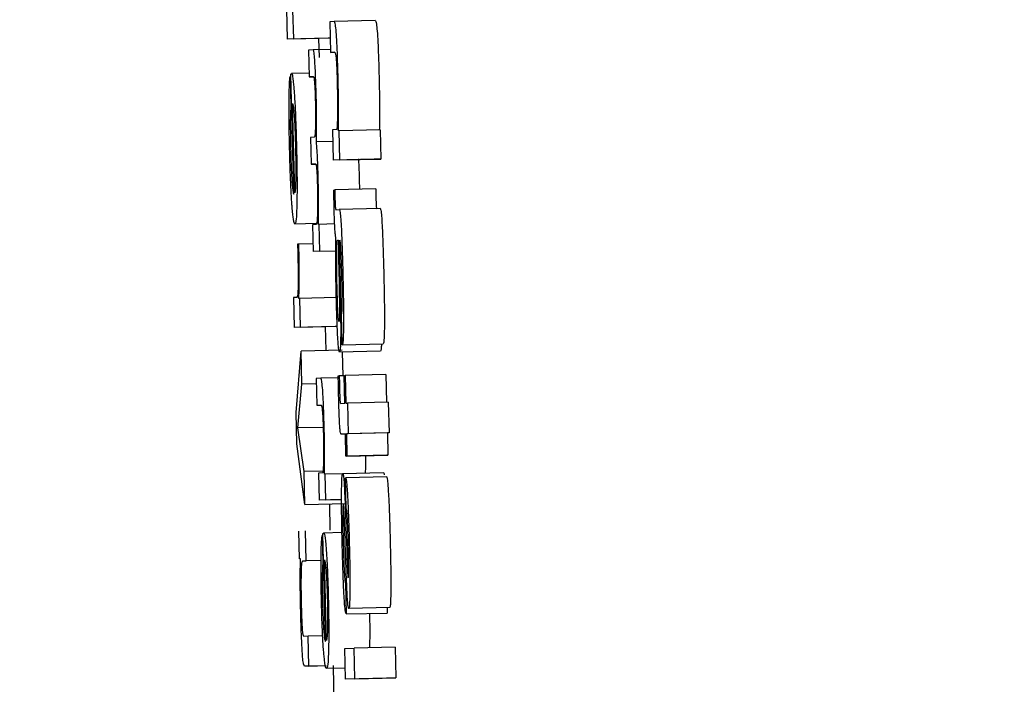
# Model space of a CAD drawing. Header units: inches. Extents: x 170 to 312, y 215 to 248.
# Tile 298 of 656: x 210.1558 to 210.1795, y 243.4941 to 243.5101. Entities that reach past the tile are written whole.
import ezdxf

# ---------------------------------------------------------------- set-up
doc = ezdxf.new("R2010")
doc.units = ezdxf.units.IN
doc.header["$LTSCALE"] = 0.25
doc.header["$MEASUREMENT"] = 0
doc.layers.add('ANNOTATIONS', color=1, linetype='Continuous')
doc.layers.add('MOTOR RH', color=7, linetype='Continuous')
doc.styles.add('ARIAL', font='arial.ttf', dxfattribs={"height": 0.09375})
doc.dimstyles.new('STANDARD$0', dxfattribs={"dimtxt": 0.09375, "dimasz": 0.09375, "dimexe": 0.03125, "dimexo": 0.046875, "dimgap": 0.09, "dimtad": 0, "dimtih": 1, "dimtoh": 1, "dimdec": 4, "dimzin": 0, "dimdsep": 46, "dimtxsty": 'ARIAL', "dimcen": 0.09, "dimadec": 0, "dimazin": 0, "dimtfac": 1, "dimtdec": 4, "dimtofl": 0, "dimtmove": 0, "dimatfit": 1, "dimfxl": 1, "dimtolj": 1, "dimtzin": 0, "dimarcsym": 0})

# ---------------------------------------------------------------- blocks, each defined once
blk = doc.blocks.new('*D26')
at = {"layer": 'ANNOTATIONS', "color": 0, "lineweight": -2, "transparency": 16777216}
for p, q in [((209.952995, 244.125047), (211.798957, 244.125047)), ((211.767707, 244.031297), (211.767707, 242.331666)), ((211.767707, 240.197174), (211.767707, 241.896805)), ((211.037182, 240.103424), (211.798957, 240.103424))]:
    blk.add_line(p, q, dxfattribs=at)
at = {"layer": 'ANNOTATIONS', "color": 0, "transparency": 16777216}
for points in [[(211.752082, 244.031297), (211.783332, 244.031297), (211.767707, 244.125047)], [(211.752082, 240.197174), (211.783332, 240.197174), (211.767707, 240.103424)]]:
    blk.add_solid(points, dxfattribs=at)
at = {"layer": 'defpoints', "color": 0, "transparency": 16777216}
for p in [(209.90612, 244.125047), (210.990307, 240.103424), (211.767707, 240.103424)]:
    blk.add_point(p, dxfattribs=at)
at = {"layer": 'ANNOTATIONS', "color": 0, "transparency": 16777216, "insert": (211.767707, 242.114236), "char_height": 0.09375, "attachment_point": 5, "style": 'ARIAL'}
blk.add_mtext('\\A1;OPENING\\PHEIGHT', dxfattribs=at)
blk = doc.blocks.new('*D27')
at = {"layer": 'ANNOTATIONS', "color": 0, "lineweight": -2, "transparency": 16777216}
for p, q in [((209.952995, 244.96103), (212.453946, 244.96103)), ((212.422696, 244.86728), (212.422696, 242.749657)), ((212.422696, 240.197174), (212.422696, 242.314797)), ((211.957527, 240.103424), (212.453946, 240.103424))]:
    blk.add_line(p, q, dxfattribs=at)
at = {"layer": 'ANNOTATIONS', "color": 0, "transparency": 16777216}
for points in [[(212.407071, 244.86728), (212.438321, 244.86728), (212.422696, 244.96103)], [(212.407071, 240.197174), (212.438321, 240.197174), (212.422696, 240.103424)]]:
    blk.add_solid(points, dxfattribs=at)
at = {"layer": 'defpoints', "color": 0, "transparency": 16777216}
for p in [(209.90612, 244.96103), (211.910652, 240.103424), (212.422696, 240.103424)]:
    blk.add_point(p, dxfattribs=at)
at = {"layer": 'ANNOTATIONS', "color": 0, "transparency": 16777216, "insert": (212.422696, 242.532227), "char_height": 0.09375, "attachment_point": 5, "style": 'ARIAL'}
blk.add_mtext('\\A1;TOTAL\\PHEIGHT', dxfattribs=at)

msp = doc.modelspace()

# ---------------------------------------------------------------- linework, layer by layer
at = {"layer": 'MOTOR RH'}
for p, q in [((210.162229, 243.510311), (210.162246, 243.509592)), ((210.162403, 243.5096), (210.162386, 243.510288)), ((210.163379, 243.510015), (210.163272, 243.51001)), ((210.163272, 243.51001), (210.16329, 243.509274)), ((210.164362, 243.510039), (210.163379, 243.510015)), ((210.16323, 243.509616), (210.162246, 243.509592)), ((210.162403, 243.5096), (210.162246, 243.509592)), ((210.162403, 243.5096), (210.163281, 243.509621)), ((210.163002, 243.50961), (210.163012, 243.509149)), ((210.163281, 243.509618), (210.16323, 243.509616)), ((210.162872, 243.509337), (210.162757, 243.509331)), ((210.162757, 243.509331), (210.162772, 243.508685)), ((210.163288, 243.509347), (210.162872, 243.509337)), ((210.16329, 243.509274), (210.163393, 243.509279)), ((210.163394, 243.509277), (210.16329, 243.509274)), ((210.162404, 243.505869), (210.162335, 243.50875)), ((210.16277, 243.508776), (210.162352, 243.508766)), ((210.162318, 243.508697), (210.162335, 243.507978)), ((210.162336, 243.508697), (210.162318, 243.508697)), ((210.162772, 243.508685), (210.162876, 243.508689)), ((210.162876, 243.508687), (210.162772, 243.508685)), ((210.162428, 243.505901), (210.162376, 243.508048)), ((210.162353, 243.507979), (210.162335, 243.507978)), ((210.163435, 243.507423), (210.163334, 243.507418)), ((210.163334, 243.507418), (210.163352, 243.506682)), ((210.163496, 243.507388), (210.163476, 243.507387)), ((210.164479, 243.507411), (210.163496, 243.507388)), ((210.163512, 243.50669), (210.163496, 243.507388)), ((210.164479, 243.507411), (210.164496, 243.506713)), ((210.162895, 243.507238), (210.162807, 243.507234)), ((210.162807, 243.507234), (210.162823, 243.506587)), ((210.163341, 243.507138), (210.162948, 243.507129)), ((210.164335, 243.506706), (210.163352, 243.506682)), ((210.163512, 243.50669), (210.163352, 243.506682)), ((210.163512, 243.50669), (210.164496, 243.506713)), ((210.164496, 243.506713), (210.164335, 243.506706)), ((210.162823, 243.506587), (210.162932, 243.506593)), ((210.162933, 243.50659), (210.162823, 243.506587)), ((210.163977, 243.506221), (210.163981, 243.505984)), ((210.163367, 243.505969), (210.163392, 243.50597)), ((210.164375, 243.505994), (210.163392, 243.50597)), ((210.163417, 243.505495), (210.163498, 243.505499)), ((210.164482, 243.505522), (210.163498, 243.505499)), ((210.162946, 243.505164), (210.162431, 243.505152)), ((210.162946, 243.50514), (210.162857, 243.505136)), ((210.162857, 243.505136), (210.162873, 243.50449)), ((210.163014, 243.505144), (210.162995, 243.505143)), ((210.163387, 243.505153), (210.163014, 243.505144)), ((210.163029, 243.504497), (210.163014, 243.505144)), ((210.163456, 243.50476), (210.163478, 243.504761)), ((210.162525, 243.504665), (210.162496, 243.504664)), ((210.162868, 243.504674), (210.162525, 243.504665)), ((210.163415, 243.504503), (210.162873, 243.50449)), ((210.163029, 243.504497), (210.162873, 243.50449)), ((210.163029, 243.504497), (210.163415, 243.504506)), ((210.163483, 243.50432), (210.163494, 243.50374)), ((210.163505, 243.504363), (210.163517, 243.503757)), ((210.162478, 243.50339), (210.162395, 243.503386)), ((210.162395, 243.503386), (210.162412, 243.502668)), ((210.162553, 243.503364), (210.162527, 243.503362)), ((210.163426, 243.503385), (210.162553, 243.503364)), ((210.162569, 243.502675), (210.162553, 243.503364)), ((210.163569, 243.502251), (210.163551, 243.502987)), ((210.163396, 243.502691), (210.162412, 243.502668)), ((210.162569, 243.502675), (210.162412, 243.502668)), ((210.162569, 243.502675), (210.163449, 243.502696)), ((210.163161, 243.502686), (210.163174, 243.50211)), ((210.163449, 243.502694), (210.163396, 243.502691)), ((210.163569, 243.502251), (210.164552, 243.502274)), ((210.162462, 243.500622), (210.162583, 243.502095)), ((210.163566, 243.502119), (210.162583, 243.502095)), ((210.162602, 243.501306), (210.162583, 243.502095)), ((210.164489, 243.502099), (210.163505, 243.502075)), ((210.163567, 243.502077), (210.163581, 243.501505)), ((210.163051, 243.501448), (210.162946, 243.501443)), ((210.162946, 243.501443), (210.162961, 243.500796)), ((210.163474, 243.501458), (210.163051, 243.501448)), ((210.163473, 243.501502), (210.163498, 243.501503)), ((210.163612, 243.501505), (210.163498, 243.501503)), ((210.163612, 243.501508), (210.163637, 243.501509)), ((210.163628, 243.500845), (210.163612, 243.501508)), ((210.16462, 243.501533), (210.163637, 243.501509)), ((210.163637, 243.501509), (210.163653, 243.500846)), ((210.16462, 243.501533), (210.164636, 243.50087)), ((210.162503, 243.500253), (210.162602, 243.501306)), ((210.162949, 243.501314), (210.162602, 243.501306)), ((210.162961, 243.500796), (210.163063, 243.500801)), ((210.16353, 243.50084), (210.163628, 243.500845)), ((210.163653, 243.500846), (210.163693, 243.500848)), ((210.164676, 243.500871), (210.163693, 243.500848)), ((210.163693, 243.500848), (210.163711, 243.500112)), ((210.164676, 243.500871), (210.164694, 243.500135)), ((210.16248, 243.499874), (210.162462, 243.500622)), ((210.163111, 243.500267), (210.162503, 243.500253)), ((210.162652, 243.499208), (210.162503, 243.500253)), ((210.163646, 243.500109), (210.163551, 243.500104)), ((210.163646, 243.500106), (210.163551, 243.500104)), ((210.163658, 243.499572), (210.163646, 243.500109)), ((210.164654, 243.500133), (210.16367, 243.50011)), ((210.163711, 243.500112), (210.16367, 243.50011)), ((210.16367, 243.50011), (210.163683, 243.499573)), ((210.164694, 243.500135), (210.163711, 243.500112)), ((210.164694, 243.500135), (210.164654, 243.500133)), ((210.164654, 243.500133), (210.164666, 243.499597)), ((210.162671, 243.498414), (210.16248, 243.499874)), ((210.164642, 243.499595), (210.163658, 243.499572)), ((210.163683, 243.499573), (210.163658, 243.499572)), ((210.163683, 243.499573), (210.164666, 243.499597)), ((210.164666, 243.499597), (210.164642, 243.499595)), ((210.163106, 243.499218), (210.162652, 243.499208)), ((210.162671, 243.498414), (210.162652, 243.499208)), ((210.163099, 243.499172), (210.163001, 243.499167)), ((210.163001, 243.499167), (210.163016, 243.498521)), ((210.163158, 243.499141), (210.163139, 243.49914)), ((210.163579, 243.499151), (210.163158, 243.499141)), ((210.163173, 243.498528), (210.163158, 243.499141)), ((210.164564, 243.499177), (210.163581, 243.499154)), ((210.163649, 243.499053), (210.163655, 243.499053)), ((210.163667, 243.498317), (210.163649, 243.499053)), ((210.164638, 243.499077), (210.163655, 243.499053)), ((210.162671, 243.498414), (210.163655, 243.498438)), ((210.163553, 243.498534), (210.163016, 243.498521)), ((210.163173, 243.498528), (210.163016, 243.498521)), ((210.163173, 243.498528), (210.163553, 243.498537)), ((210.163259, 243.498429), (210.163273, 243.497793)), ((210.163658, 243.497867), (210.163676, 243.497323)), ((210.162546, 243.497106), (210.16253, 243.497771)), ((210.162704, 243.49706), (210.162687, 243.497779)), ((210.163087, 243.497665), (210.163102, 243.497018)), ((210.163105, 243.497665), (210.163087, 243.497665)), ((210.163166, 243.49512), (210.163104, 243.497712)), ((210.163563, 243.497737), (210.163121, 243.497726)), ((210.163658, 243.496989), (210.163631, 243.497789)), ((210.16257, 243.497106), (210.162546, 243.497106)), ((210.162624, 243.497057), (210.162704, 243.49706)), ((210.16306, 243.497069), (210.162704, 243.49706)), ((210.163121, 243.497018), (210.163102, 243.497018)), ((210.16319, 243.495148), (210.163143, 243.497081)), ((210.163648, 243.49652), (210.163666, 243.495783)), ((210.163707, 243.496664), (210.163712, 243.496649)), ((210.163666, 243.495783), (210.164649, 243.495807)), ((210.16471, 243.495936), (210.163727, 243.495913)), ((210.164646, 243.495935), (210.164649, 243.495807)), ((210.162747, 243.49525), (210.162647, 243.495245)), ((210.163099, 243.495258), (210.162747, 243.49525)), ((210.162764, 243.494531), (210.162747, 243.49525)), ((210.163633, 243.494953), (210.163853, 243.494963)), ((210.163651, 243.494217), (210.163633, 243.494953)), ((210.164837, 243.494987), (210.163853, 243.494963)), ((210.163871, 243.494227), (210.163853, 243.494963)), ((210.164837, 243.494987), (210.164854, 243.494251)), ((210.163181, 243.494539), (210.162663, 243.494527)), ((210.162764, 243.494531), (210.162663, 243.494527)), ((210.162764, 243.494531), (210.163181, 243.494542)), ((210.163645, 243.494485), (210.163191, 243.494474)), ((210.163348, 243.494543), (210.16337, 243.493593)), ((210.164634, 243.49424), (210.163651, 243.494217)), ((210.163871, 243.494227), (210.163651, 243.494217)), ((210.163871, 243.494227), (210.164854, 243.494251)), ((210.164854, 243.494251), (210.164634, 243.49424))]:
    msp.add_line(p, q, dxfattribs=at)
for points, knots in [([(210.163469, 243.50868), (210.163465, 243.508848), (210.163457, 243.509138), (210.163442, 243.509519), (210.163424, 243.509793), (210.163402, 243.509987), (210.163388, 243.510005), (210.163379, 243.510015)], [0, 0, 0, 0, 0.219105, 0.377951, 0.537672, 0.720482, 1, 1, 1, 1]), ([(210.164362, 243.510039), (210.164372, 243.510027), (210.164386, 243.510009), (210.164408, 243.509805), (210.164425, 243.509536), (210.164441, 243.509154), (210.164448, 243.508871), (210.164453, 243.508703)], [0, 0, 0, 0, 0.294641, 0.4626, 0.631828, 0.780671, 1, 1, 1, 1]), ([(210.162913, 243.509021), (210.162909, 243.509079), (210.162899, 243.509218), (210.162884, 243.509322), (210.162876, 243.509332), (210.162872, 243.509337)], [0, 0, 0, 0, 0.297576, 0.706286, 1, 1, 1, 1]), ([(210.163393, 243.509279), (210.163399, 243.509272), (210.163408, 243.509262), (210.163422, 243.509139), (210.163433, 243.508974), (210.163442, 243.508748), (210.163447, 243.508586), (210.163449, 243.508495)], [0, 0, 0, 0, 0.308053, 0.481247, 0.655919, 0.80485, 1, 1, 1, 1]), ([(210.162945, 243.508197), (210.162942, 243.508334), (210.162935, 243.508586), (210.162922, 243.508863), (210.162915, 243.508983), (210.162913, 243.509021)], [0, 0, 0, 0, 0.447568, 0.8278022, 1, 1, 1, 1]), ([(210.162335, 243.50875), (210.162338, 243.508754), (210.162343, 243.508761), (210.162349, 243.508764), (210.162352, 243.508766)], [0, 0, 0, 0, 0.500001, 1, 1, 1, 1]), ([(210.162352, 243.508766), (210.162358, 243.508759), (210.162373, 243.508743), (210.162396, 243.508579), (210.162412, 243.508364), (210.162418, 243.508292)], [0, 0, 0, 0, 0.301423, 0.767443, 1, 1, 1, 1]), ([(210.162293, 243.50809), (210.162294, 243.508186), (210.162297, 243.508418), (210.162306, 243.508613), (210.162315, 243.508676), (210.162318, 243.508697)], [0, 0, 0, 0, 0.325054, 0.780398, 1, 1, 1, 1]), ([(210.162876, 243.508689), (210.162881, 243.508684), (210.16289, 243.508676), (210.162902, 243.508577), (210.16291, 243.508459), (210.162918, 243.50829), (210.162922, 243.508156), (210.162924, 243.508082)], [0, 0, 0, 0, 0.350059, 0.523129, 0.668896, 0.815055, 1, 1, 1, 1]), ([(210.16348, 243.508036), (210.163479, 243.508119), (210.163477, 243.508326), (210.163472, 243.508547), (210.163469, 243.50868)], [0, 0, 0, 0, 0.402664, 1, 1, 1, 1]), ([(210.164453, 243.508703), (210.164455, 243.508615), (210.16446, 243.508394), (210.164462, 243.508185), (210.164463, 243.50806)], [0, 0, 0, 0, 0.401426, 1, 1, 1, 1]), ([(210.162418, 243.508292), (210.162425, 243.508165), (210.162441, 243.507912), (210.162458, 243.507448), (210.162466, 243.507146), (210.16247, 243.507019)], [0, 0, 0, 0, 0.365484, 0.731543, 1, 1, 1, 1]), ([(210.163449, 243.508495), (210.163451, 243.508387), (210.163456, 243.508171), (210.163456, 243.507908), (210.163454, 243.507773), (210.163453, 243.507715)], [0, 0, 0, 0, 0.364525, 0.727527, 1, 1, 1, 1]), ([(210.162305, 243.506944), (210.162302, 243.507078), (210.162295, 243.507405), (210.162292, 243.507801), (210.162293, 243.508023), (210.162293, 243.50809)], [0, 0, 0, 0, 0.326432, 0.79831, 1, 1, 1, 1]), ([(210.162376, 243.508048), (210.162384, 243.508014), (210.162397, 243.507961), (210.162417, 243.507746), (210.16243, 243.507493), (210.16244, 243.507228), (210.162444, 243.507066), (210.162446, 243.506998)], [0, 0, 0, 0, 0.336425, 0.526237, 0.7178288, 0.8828992, 1, 1, 1, 1]), ([(210.162924, 243.508082), (210.162925, 243.508004), (210.162929, 243.50785), (210.162929, 243.507644), (210.162927, 243.50754), (210.162926, 243.507488)], [0, 0, 0, 0, 0.334413, 0.668534, 1, 1, 1, 1]), ([(210.162953, 243.507649), (210.162953, 243.50772), (210.162952, 243.507893), (210.162948, 243.508085), (210.162945, 243.508197)], [0, 0, 0, 0, 0.412982, 1, 1, 1, 1]), ([(210.163476, 243.507387), (210.163477, 243.507483), (210.16348, 243.507677), (210.16348, 243.507916), (210.16348, 243.508036)], [0, 0, 0, 0, 0.493971, 1, 1, 1, 1]), ([(210.164463, 243.50806), (210.164463, 243.507927), (210.164464, 243.50769), (210.164461, 243.507496), (210.164459, 243.50741)], [0, 0, 0, 0, 0.557546, 1, 1, 1, 1]), ([(210.162335, 243.507978), (210.162333, 243.507934), (210.162327, 243.507844), (210.162324, 243.507712), (210.162322, 243.507646)], [0, 0, 0, 0, 0.495503, 1, 1, 1, 1]), ([(210.162322, 243.507646), (210.162322, 243.507605), (210.162321, 243.507511), (210.162322, 243.507399), (210.162323, 243.507335)], [0, 0, 0, 0, 0.42604, 1, 1, 1, 1]), ([(210.162948, 243.507129), (210.162949, 243.507205), (210.162952, 243.507359), (210.162953, 243.507551), (210.162953, 243.507649)], [0, 0, 0, 0, 0.49412, 1, 1, 1, 1]), ([(210.163453, 243.507715), (210.163451, 243.507632), (210.163448, 243.507491), (210.16344, 243.507427), (210.163436, 243.507423), (210.163435, 243.507423)], [0, 0, 0, 0, 0.537306, 0.912155, 1, 1, 1, 1]), ([(210.162323, 243.507335), (210.162323, 243.507301), (210.162324, 243.507234), (210.162326, 243.507107), (210.162328, 243.507014), (210.162329, 243.506956)], [0, 0, 0, 0, 0.273572, 0.547356, 1, 1, 1, 1]), ([(210.162926, 243.507488), (210.162924, 243.507425), (210.162917, 243.507266), (210.162905, 243.50724), (210.162896, 243.507238), (210.162895, 243.507238)], [0, 0, 0, 0, 0.360913, 0.916991, 1, 1, 1, 1]), ([(210.162977, 243.506695), (210.162973, 243.506773), (210.162963, 243.506951), (210.162953, 243.507065), (210.162948, 243.507129)], [0, 0, 0, 0, 0.433566, 1, 1, 1, 1]), ([(210.162359, 243.505634), (210.162351, 243.505761), (210.162335, 243.506015), (210.162317, 243.506491), (210.162309, 243.506805), (210.162305, 243.506944)], [0, 0, 0, 0, 0.358276, 0.717013, 1, 1, 1, 1]), ([(210.162329, 243.506956), (210.162331, 243.506884), (210.162336, 243.506706), (210.162342, 243.50654), (210.162346, 243.506442)], [0, 0, 0, 0, 0.405569, 1, 1, 1, 1]), ([(210.162446, 243.506998), (210.162449, 243.506867), (210.162454, 243.506607), (210.162454, 243.506393), (210.162453, 243.506287)], [0, 0, 0, 0, 0.504724, 1, 1, 1, 1]), ([(210.16247, 243.507019), (210.162474, 243.506808), (210.162483, 243.506386), (210.162484, 243.505934), (210.16248, 243.50573), (210.162479, 243.505674)], [0, 0, 0, 0, 0.417995, 0.838646, 1, 1, 1, 1]), ([(210.162993, 243.506197), (210.162992, 243.506265), (210.162987, 243.506438), (210.162981, 243.506598), (210.162977, 243.506695)], [0, 0, 0, 0, 0.387449, 1, 1, 1, 1]), ([(210.16396, 243.506719), (210.163962, 243.506658), (210.163969, 243.506502), (210.163974, 243.506327), (210.163977, 243.506221)], [0, 0, 0, 0, 0.38743, 1, 1, 1, 1]), ([(210.162346, 243.506442), (210.162349, 243.506383), (210.162356, 243.506234), (210.162364, 243.506129), (210.162369, 243.506066)], [0, 0, 0, 0, 0.39604, 1, 1, 1, 1]), ([(210.162932, 243.506593), (210.162936, 243.506587), (210.162944, 243.506579), (210.162954, 243.506485), (210.162962, 243.506369), (210.162968, 243.506213), (210.162971, 243.506104), (210.162973, 243.506045)], [0, 0, 0, 0, 0.34357, 0.511483, 0.680749, 0.82759, 1, 1, 1, 1]), ([(210.162453, 243.506287), (210.162452, 243.506222), (210.162448, 243.506046), (210.162438, 243.505953), (210.16243, 243.505912), (210.162428, 243.505901)], [0, 0, 0, 0, 0.298281, 0.802755, 1, 1, 1, 1]), ([(210.162995, 243.505143), (210.162998, 243.505294), (210.163002, 243.505533), (210.162999, 243.505922), (210.162995, 243.506121), (210.162993, 243.506197)], [0, 0, 0, 0, 0.518895, 0.817198, 1, 1, 1, 1]), ([(210.162369, 243.506066), (210.162374, 243.506022), (210.162386, 243.505911), (210.162397, 243.505885), (210.162404, 243.505869)], [0, 0, 0, 0, 0.396585, 1, 1, 1, 1]), ([(210.162973, 243.506045), (210.162974, 243.505966), (210.162978, 243.505809), (210.162978, 243.505594), (210.162976, 243.505485), (210.162975, 243.505429)], [0, 0, 0, 0, 0.325395, 0.650479, 1, 1, 1, 1]), ([(210.163376, 243.505482), (210.163375, 243.505548), (210.163371, 243.505712), (210.163369, 243.505873), (210.163367, 243.505969)], [0, 0, 0, 0, 0.407553, 1, 1, 1, 1]), ([(210.163392, 243.50597), (210.163392, 243.505934), (210.163392, 243.505881), (210.163393, 243.505802), (210.163394, 243.505761), (210.163395, 243.50574)], [0, 0, 0, 0, 0.487154, 0.739862, 1, 1, 1, 1]), ([(210.164375, 243.505994), (210.164375, 243.505958), (210.164376, 243.505904), (210.164377, 243.505826), (210.164377, 243.505784), (210.164378, 243.505763)], [0, 0, 0, 0, 0.488047, 0.740308, 1, 1, 1, 1]), ([(210.162479, 243.505674), (210.162477, 243.505578), (210.162471, 243.50534), (210.162453, 243.505177), (210.162438, 243.505159), (210.162431, 243.505152)], [0, 0, 0, 0, 0.27648, 0.692155, 1, 1, 1, 1]), ([(210.163395, 243.50574), (210.163395, 243.505714), (210.163397, 243.505667), (210.163399, 243.505607), (210.163403, 243.505555), (210.163409, 243.505502), (210.163414, 243.505498), (210.163417, 243.505495)], [0, 0, 0, 0, 0.139665, 0.256118, 0.371746, 0.556544, 1, 1, 1, 1]), ([(210.164378, 243.505763), (210.164379, 243.505738), (210.16438, 243.505691), (210.164383, 243.50563), (210.164386, 243.505579), (210.164392, 243.505525), (210.164397, 243.505521), (210.1644, 243.505519)], [0, 0, 0, 0, 0.139699, 0.255411, 0.37164, 0.556468, 1, 1, 1, 1]), ([(210.162431, 243.505152), (210.162419, 243.505168), (210.162399, 243.505198), (210.162373, 243.505437), (210.162361, 243.505603), (210.162359, 243.505634)], [0, 0, 0, 0, 0.524364, 0.909651, 1, 1, 1, 1]), ([(210.163418, 243.504819), (210.163413, 243.504839), (210.163406, 243.504869), (210.163395, 243.505), (210.163386, 243.505154), (210.16338, 243.505322), (210.163377, 243.505431), (210.163376, 243.505482)], [0, 0, 0, 0, 0.319039, 0.503709, 0.689627, 0.856611, 1, 1, 1, 1]), ([(210.163498, 243.505499), (210.163505, 243.505488), (210.163516, 243.50547), (210.163533, 243.505283), (210.16355, 243.505001), (210.163568, 243.504534), (210.163578, 243.50415), (210.163584, 243.503917)], [0, 0, 0, 0, 0.208141, 0.351451, 0.494834, 0.694206, 1, 1, 1, 1]), ([(210.164482, 243.505522), (210.164488, 243.505512), (210.164499, 243.505493), (210.164517, 243.505307), (210.164533, 243.505024), (210.164551, 243.504557), (210.164561, 243.504174), (210.164567, 243.503941)], [0, 0, 0, 0, 0.208195, 0.351521, 0.494942, 0.694352, 1, 1, 1, 1]), ([(210.162975, 243.505429), (210.162973, 243.505372), (210.162968, 243.505228), (210.162957, 243.50515), (210.162949, 243.505143), (210.162946, 243.50514)], [0, 0, 0, 0, 0.307091, 0.77976, 1, 1, 1, 1]), ([(210.163426, 243.503403), (210.163423, 243.503547), (210.163416, 243.503886), (210.163412, 243.504392), (210.163416, 243.504676), (210.163418, 243.504819)], [0, 0, 0, 0, 0.267332, 0.629753, 1, 1, 1, 1]), ([(210.163442, 243.504626), (210.163443, 243.504656), (210.163446, 243.50473), (210.163451, 243.504758), (210.163455, 243.50476), (210.163456, 243.50476)], [0, 0, 0, 0, 0.368403, 0.910278, 1, 1, 1, 1]), ([(210.163478, 243.504761), (210.163478, 243.50469), (210.163479, 243.504548), (210.163482, 243.504396), (210.163483, 243.50432)], [0, 0, 0, 0, 0.4953, 1, 1, 1, 1]), ([(210.163512, 243.504766), (210.16351, 243.504761), (210.163506, 243.504754), (210.163503, 243.504692), (210.163503, 243.504651), (210.163503, 243.504636)], [0, 0, 0, 0, 0.56124, 0.836721, 1, 1, 1, 1]), ([(210.16356, 243.503893), (210.163556, 243.504038), (210.16355, 243.504253), (210.163539, 243.504518), (210.16353, 243.504668), (210.163521, 243.504754), (210.163515, 243.504762), (210.163512, 243.504766)], [0, 0, 0, 0, 0.342623, 0.509602, 0.678318, 0.823993, 1, 1, 1, 1]), ([(210.162496, 243.504664), (210.162497, 243.504639), (210.162498, 243.504588), (210.1625, 243.504505), (210.162502, 243.504449), (210.162502, 243.504417)], [0, 0, 0, 0, 0.31026, 0.618272, 1, 1, 1, 1]), ([(210.162532, 243.5044), (210.16253, 243.504477), (210.162528, 243.504566), (210.162525, 243.504654), (210.162525, 243.504665)], [0, 0, 0, 0, 0.86435, 1, 1, 1, 1]), ([(210.163438, 243.504195), (210.163438, 243.504275), (210.163438, 243.504438), (210.16344, 243.504562), (210.163442, 243.504626)], [0, 0, 0, 0, 0.489474, 1, 1, 1, 1]), ([(210.163503, 243.504636), (210.163503, 243.504611), (210.163503, 243.504562), (210.163504, 243.504469), (210.163505, 243.504401), (210.163505, 243.504363)], [0, 0, 0, 0, 0.3028951, 0.6046338, 1, 1, 1, 1]), ([(210.162502, 243.504417), (210.162505, 243.504292), (210.16251, 243.504065), (210.162511, 243.503772), (210.162508, 243.503646), (210.162507, 243.503586)], [0, 0, 0, 0, 0.390478, 0.706012, 1, 1, 1, 1]), ([(210.162527, 243.503362), (210.162531, 243.503473), (210.162537, 243.503646), (210.162539, 243.503998), (210.162536, 243.504245), (210.162533, 243.504379), (210.162532, 243.5044)], [0, 0, 0, 0, 0.447499, 0.700081, 0.954772, 1, 1, 1, 1]), ([(210.163447, 243.503558), (210.163445, 243.503638), (210.16344, 243.50386), (210.163439, 243.504064), (210.163438, 243.504195)], [0, 0, 0, 0, 0.362338, 1, 1, 1, 1]), ([(210.163551, 243.502987), (210.163555, 243.502997), (210.163562, 243.503013), (210.163567, 243.503131), (210.163569, 243.503309), (210.163567, 243.503572), (210.163562, 243.503778), (210.16356, 243.503893)], [0, 0, 0, 0, 0.224855, 0.383696, 0.542961, 0.74193, 1, 1, 1, 1]), ([(210.163584, 243.503917), (210.163587, 243.503779), (210.163595, 243.503425), (210.1636, 243.502991), (210.163599, 243.502754), (210.163599, 243.50269)], [0, 0, 0, 0, 0.319097, 0.817378, 1, 1, 1, 1]), ([(210.164567, 243.503941), (210.16457, 243.503803), (210.164578, 243.503449), (210.164584, 243.503015), (210.164582, 243.502777), (210.164582, 243.502714)], [0, 0, 0, 0, 0.319359, 0.817152, 1, 1, 1, 1]), ([(210.162507, 243.503586), (210.162504, 243.50354), (210.162497, 243.503399), (210.162486, 243.503394), (210.162478, 243.50339)], [0, 0, 0, 0, 0.323685, 1, 1, 1, 1]), ([(210.163466, 243.503017), (210.163463, 243.503089), (210.163455, 243.503253), (210.16345, 243.503448), (210.163447, 243.503558)], [0, 0, 0, 0, 0.438035, 1, 1, 1, 1]), ([(210.163494, 243.50374), (210.163496, 243.503611), (210.163499, 243.503394), (210.163503, 243.50313), (210.163502, 243.503019), (210.163502, 243.50298)], [0, 0, 0, 0, 0.486909, 0.817313, 1, 1, 1, 1]), ([(210.163517, 243.503757), (210.16352, 243.503571), (210.163527, 243.503197), (210.163531, 243.502842), (210.163532, 243.502664)], [0, 0, 0, 0, 0.495775, 1, 1, 1, 1]), ([(210.163462, 243.502434), (210.163458, 243.502513), (210.163447, 243.502707), (210.163435, 243.503052), (210.163429, 243.503301), (210.163426, 243.503403)], [0, 0, 0, 0, 0.285015, 0.705514, 1, 1, 1, 1]), ([(210.163489, 243.502812), (210.163486, 243.502819), (210.16348, 243.502831), (210.163472, 243.502927), (210.163468, 243.502994), (210.163466, 243.503017)], [0, 0, 0, 0, 0.491764, 0.825083, 1, 1, 1, 1]), ([(210.163502, 243.50298), (210.163501, 243.502939), (210.163499, 243.502856), (210.163494, 243.502815), (210.16349, 243.502812), (210.163489, 243.502812)], [0, 0, 0, 0, 0.412635, 0.826401, 1, 1, 1, 1]), ([(210.163532, 243.502664), (210.163532, 243.5026), (210.163532, 243.502426), (210.163529, 243.502306), (210.163526, 243.50223)], [0, 0, 0, 0, 0.368964, 1, 1, 1, 1]), ([(210.163599, 243.50269), (210.163597, 243.502596), (210.163594, 243.502408), (210.163583, 243.502272), (210.163574, 243.502257), (210.163569, 243.502251)], [0, 0, 0, 0, 0.344174, 0.688315, 1, 1, 1, 1]), ([(210.164582, 243.502714), (210.164581, 243.502619), (210.164578, 243.502431), (210.164566, 243.502295), (210.164557, 243.502281), (210.164552, 243.502274)], [0, 0, 0, 0, 0.344174, 0.688315, 1, 1, 1, 1]), ([(210.163505, 243.502075), (210.163499, 243.502086), (210.163488, 243.502105), (210.163473, 243.502264), (210.163465, 243.502391), (210.163462, 243.502434)], [0, 0, 0, 0, 0.445833, 0.812542, 1, 1, 1, 1]), ([(210.163526, 243.50223), (210.163524, 243.502193), (210.163519, 243.502094), (210.163511, 243.502082), (210.163505, 243.502075)], [0, 0, 0, 0, 0.377362, 1, 1, 1, 1]), ([(210.16451, 243.502253), (210.164508, 243.502216), (210.164502, 243.502118), (210.164494, 243.502106), (210.164489, 243.502099)], [0, 0, 0, 0, 0.377172, 1, 1, 1, 1]), ([(210.163135, 243.500275), (210.163131, 243.500428), (210.163125, 243.500686), (210.16311, 243.501015), (210.163094, 243.501252), (210.163073, 243.501423), (210.163059, 243.501439), (210.163051, 243.501448)], [0, 0, 0, 0, 0.212798, 0.361218, 0.509822, 0.704441, 1, 1, 1, 1]), ([(210.163484, 243.500969), (210.163482, 243.501057), (210.163478, 243.501236), (210.163475, 243.501413), (210.163473, 243.501502)], [0, 0, 0, 0, 0.499259, 1, 1, 1, 1]), ([(210.163498, 243.501503), (210.163498, 243.501458), (210.1635, 243.501368), (210.163502, 243.501276), (210.163503, 243.50123)], [0, 0, 0, 0, 0.497619, 1, 1, 1, 1]), ([(210.163503, 243.50123), (210.163504, 243.501194), (210.163506, 243.50111), (210.16351, 243.501006), (210.163512, 243.500953), (210.163513, 243.500938)], [0, 0, 0, 0, 0.356691, 0.809128, 1, 1, 1, 1]), ([(210.163498, 243.500523), (210.163496, 243.500594), (210.16349, 243.500739), (210.163486, 243.500891), (210.163484, 243.500969)], [0, 0, 0, 0, 0.491131, 1, 1, 1, 1]), ([(210.163063, 243.500801), (210.16307, 243.500792), (210.16308, 243.50078), (210.163095, 243.500625), (210.163104, 243.500471), (210.163111, 243.500291), (210.163114, 243.500171), (210.163115, 243.500113)], [0, 0, 0, 0, 0.4132325, 0.5687803, 0.7257205, 0.865871, 1, 1, 1, 1]), ([(210.163513, 243.500938), (210.163514, 243.500921), (210.163517, 243.50088), (210.163523, 243.500845), (210.163527, 243.500842), (210.16353, 243.50084)], [0, 0, 0, 0, 0.191813, 0.491006, 1, 1, 1, 1]), ([(210.163517, 243.500213), (210.163513, 243.500253), (210.163507, 243.500332), (210.163501, 243.500461), (210.163498, 243.500523)], [0, 0, 0, 0, 0.514066, 1, 1, 1, 1]), ([(210.163144, 243.49971), (210.163144, 243.499785), (210.163142, 243.499965), (210.163138, 243.500161), (210.163135, 243.500275)], [0, 0, 0, 0, 0.4153503, 1, 1, 1, 1]), ([(210.163115, 243.500113), (210.163117, 243.500026), (210.16312, 243.499853), (210.163121, 243.499616), (210.163119, 243.499493), (210.163117, 243.499428)], [0, 0, 0, 0, 0.324447, 0.647791, 1, 1, 1, 1]), ([(210.163551, 243.500104), (210.163547, 243.500106), (210.163539, 243.500109), (210.163528, 243.500128), (210.16352, 243.500184), (210.163517, 243.500213)], [0, 0, 0, 0, 0.3910331, 0.6915705, 1, 1, 1, 1]), ([(210.163139, 243.49914), (210.16314, 243.499223), (210.163144, 243.499391), (210.163144, 243.499603), (210.163144, 243.49971)], [0, 0, 0, 0, 0.4937298, 1, 1, 1, 1]), ([(210.164127, 243.499583), (210.164126, 243.499509), (210.164126, 243.499353), (210.164123, 243.499228), (210.164122, 243.499163)], [0, 0, 0, 0, 0.47646, 1, 1, 1, 1]), ([(210.163117, 243.499428), (210.163115, 243.499342), (210.163111, 243.499202), (210.163102, 243.49918), (210.163099, 243.499172)], [0, 0, 0, 0, 0.611022, 1, 1, 1, 1]), ([(210.163554, 243.498707), (210.163555, 243.498811), (210.163559, 243.499019), (210.16357, 243.499142), (210.163578, 243.499151), (210.163581, 243.499154)], [0, 0, 0, 0, 0.406853, 0.816606, 1, 1, 1, 1]), ([(210.163581, 243.499154), (210.163583, 243.499152), (210.163588, 243.499148), (210.163593, 243.499118), (210.163596, 243.4991)], [0, 0, 0, 0, 0.431987, 1, 1, 1, 1]), ([(210.163596, 243.4991), (210.163602, 243.499059), (210.163611, 243.498986), (210.16362, 243.498823), (210.163624, 243.498752)], [0, 0, 0, 0, 0.566317, 1, 1, 1, 1]), ([(210.163655, 243.499053), (210.16366, 243.499036), (210.16367, 243.499001), (210.163686, 243.498817), (210.163695, 243.49866), (210.163698, 243.498594)], [0, 0, 0, 0, 0.368148, 0.737102, 1, 1, 1, 1]), ([(210.164564, 243.499177), (210.164566, 243.499176), (210.164571, 243.499173), (210.164576, 243.499141), (210.16458, 243.499124)], [0, 0, 0, 0, 0.4317909, 1, 1, 1, 1]), ([(210.164638, 243.499077), (210.164643, 243.49906), (210.164653, 243.499024), (210.164669, 243.49884), (210.164678, 243.498683), (210.164682, 243.498618)], [0, 0, 0, 0, 0.368239, 0.737151, 1, 1, 1, 1]), ([(210.163568, 243.497476), (210.163563, 243.497698), (210.163555, 243.498085), (210.163552, 243.498498), (210.163553, 243.498666), (210.163554, 243.498707)], [0, 0, 0, 0, 0.504557, 0.87931, 1, 1, 1, 1]), ([(210.163624, 243.498752), (210.163628, 243.498659), (210.163641, 243.49838), (210.163651, 243.498073), (210.163658, 243.497867)], [0, 0, 0, 0, 0.3322898, 1, 1, 1, 1]), ([(210.163698, 243.498594), (210.163703, 243.498494), (210.163716, 243.498229), (210.163729, 243.497824), (210.163737, 243.497541), (210.163739, 243.497453)], [0, 0, 0, 0, 0.296448, 0.781501, 1, 1, 1, 1]), ([(210.164682, 243.498618), (210.164687, 243.498517), (210.1647, 243.498253), (210.164713, 243.497847), (210.16472, 243.497564), (210.164722, 243.497476)], [0, 0, 0, 0, 0.296456, 0.781118, 1, 1, 1, 1]), ([(210.163595, 243.498417), (210.163592, 243.498412), (210.163588, 243.498402), (210.163584, 243.498312), (210.163583, 243.498222), (210.163583, 243.498179)], [0, 0, 0, 0, 0.339214, 0.679828, 1, 1, 1, 1]), ([(210.163602, 243.498386), (210.163601, 243.498391), (210.163599, 243.498401), (210.163597, 243.498413), (210.163595, 243.498416), (210.163595, 243.498417)], [0, 0, 0, 0, 0.307055, 0.613876, 1, 1, 1, 1]), ([(210.163613, 243.498244), (210.163612, 243.49827), (210.163608, 243.498337), (210.163604, 243.498367), (210.163602, 243.498386)], [0, 0, 0, 0, 0.385869, 1, 1, 1, 1]), ([(210.163583, 243.498179), (210.163583, 243.498085), (210.163584, 243.497878), (210.163589, 243.497643), (210.163592, 243.497515)], [0, 0, 0, 0, 0.4555656, 1, 1, 1, 1]), ([(210.163631, 243.497789), (210.163628, 243.497868), (210.163623, 243.498026), (210.163616, 243.498171), (210.163613, 243.498244)], [0, 0, 0, 0, 0.495977, 1, 1, 1, 1]), ([(210.163688, 243.498153), (210.163686, 243.49818), (210.163681, 243.498241), (210.163674, 243.498286), (210.163669, 243.498306), (210.163667, 243.498317)], [0, 0, 0, 0, 0.2797505, 0.635424, 1, 1, 1, 1]), ([(210.163702, 243.497839), (210.163699, 243.497923), (210.163695, 243.498039), (210.163689, 243.498129), (210.163688, 243.498153)], [0, 0, 0, 0, 0.734204, 1, 1, 1, 1]), ([(210.16306, 243.497118), (210.163062, 243.49721), (210.163065, 243.497434), (210.163076, 243.497597), (210.163084, 243.49765), (210.163087, 243.497665)], [0, 0, 0, 0, 0.33621, 0.819917, 1, 1, 1, 1]), ([(210.163104, 243.497712), (210.163107, 243.497716), (210.163112, 243.497722), (210.163118, 243.497725), (210.163121, 243.497726)], [0, 0, 0, 0, 0.499968, 1, 1, 1, 1]), ([(210.163121, 243.497726), (210.163127, 243.497721), (210.163143, 243.497706), (210.163166, 243.497552), (210.163181, 243.497353), (210.163185, 243.497301)], [0, 0, 0, 0, 0.305644, 0.818281, 1, 1, 1, 1]), ([(210.163715, 243.497425), (210.163713, 243.497494), (210.163709, 243.497635), (210.163705, 243.49777), (210.163702, 243.497839)], [0, 0, 0, 0, 0.493975, 1, 1, 1, 1]), ([(210.163613, 243.496218), (210.163606, 243.49635), (210.16359, 243.496669), (210.163577, 243.497126), (210.16357, 243.497413), (210.163568, 243.497476)], [0, 0, 0, 0, 0.355694, 0.857743, 1, 1, 1, 1]), ([(210.163592, 243.497515), (210.163594, 243.497422), (210.1636, 243.497205), (210.163608, 243.496964), (210.163615, 243.496839), (210.163616, 243.496817)], [0, 0, 0, 0, 0.384571, 0.891244, 1, 1, 1, 1]), ([(210.163722, 243.496861), (210.163722, 243.496941), (210.163722, 243.497115), (210.163717, 243.497316), (210.163715, 243.497425)], [0, 0, 0, 0, 0.457855, 1, 1, 1, 1]), ([(210.163739, 243.497453), (210.163744, 243.497238), (210.163752, 243.496865), (210.163754, 243.496493), (210.163753, 243.496347), (210.163752, 243.496324)], [0, 0, 0, 0, 0.534365, 0.926212, 1, 1, 1, 1]), ([(210.164722, 243.497476), (210.164727, 243.497261), (210.164735, 243.496888), (210.164737, 243.496516), (210.164736, 243.496371), (210.164736, 243.496348)], [0, 0, 0, 0, 0.534375, 0.926226, 1, 1, 1, 1]), ([(210.163185, 243.497301), (210.163193, 243.497192), (210.163207, 243.496975), (210.163224, 243.496555), (210.163231, 243.496275), (210.163234, 243.496155)], [0, 0, 0, 0, 0.361652, 0.724722, 1, 1, 1, 1]), ([(210.163676, 243.497323), (210.163679, 243.497229), (210.163685, 243.497057), (210.163692, 243.496864), (210.163697, 243.496783), (210.163697, 243.496766)], [0, 0, 0, 0, 0.493648, 0.894085, 1, 1, 1, 1]), ([(210.162571, 243.495856), (210.162567, 243.496055), (210.16256, 243.49639), (210.16256, 243.496797), (210.162565, 243.497), (210.162569, 243.497085), (210.16257, 243.497106)], [0, 0, 0, 0, 0.386177, 0.648536, 0.910679, 1, 1, 1, 1]), ([(210.16259, 243.496823), (210.162591, 243.49686), (210.162594, 243.496946), (210.162599, 243.496987), (210.162602, 243.497011)], [0, 0, 0, 0, 0.438262, 1, 1, 1, 1]), ([(210.162602, 243.497011), (210.162605, 243.497025), (210.162612, 243.497054), (210.16262, 243.497056), (210.162624, 243.497057)], [0, 0, 0, 0, 0.496805, 1, 1, 1, 1]), ([(210.16307, 243.496086), (210.163067, 243.496206), (210.163061, 243.496489), (210.163058, 243.496847), (210.16306, 243.497046), (210.16306, 243.497118)], [0, 0, 0, 0, 0.319614, 0.752408, 1, 1, 1, 1]), ([(210.163102, 243.497018), (210.1631, 243.496978), (210.163094, 243.496898), (210.16309, 243.496778), (210.163089, 243.496718)], [0, 0, 0, 0, 0.496226, 1, 1, 1, 1]), ([(210.163143, 243.497081), (210.163154, 243.49704), (210.163169, 243.496984), (210.163189, 243.496723), (210.1632, 243.496492), (210.163207, 243.496285), (210.16321, 243.496169), (210.163211, 243.496136)], [0, 0, 0, 0, 0.451323, 0.619253, 0.788394, 0.94029, 1, 1, 1, 1]), ([(210.163685, 243.496302), (210.163681, 243.496391), (210.163671, 243.496608), (210.163663, 243.496848), (210.163658, 243.496989)], [0, 0, 0, 0, 0.413809, 1, 1, 1, 1]), ([(210.162592, 243.496006), (210.16259, 243.496112), (210.162586, 243.496324), (210.162585, 243.496613), (210.162588, 243.496752), (210.16259, 243.496823)], [0, 0, 0, 0, 0.327234, 0.655223, 1, 1, 1, 1]), ([(210.163089, 243.496718), (210.163088, 243.496677), (210.163087, 243.496593), (210.163088, 243.49649), (210.163088, 243.496438)], [0, 0, 0, 0, 0.489921, 1, 1, 1, 1]), ([(210.163616, 243.496817), (210.163619, 243.496765), (210.163626, 243.496645), (210.163637, 243.496555), (210.163645, 243.496531), (210.163648, 243.49652)], [0, 0, 0, 0, 0.294177, 0.667535, 1, 1, 1, 1]), ([(210.163697, 243.496766), (210.163699, 243.496747), (210.163702, 243.496698), (210.163705, 243.496677), (210.163707, 243.496664)], [0, 0, 0, 0, 0.3889377, 1, 1, 1, 1]), ([(210.163712, 243.496649), (210.163714, 243.496654), (210.163718, 243.496663), (210.163721, 243.496742), (210.163722, 243.496821), (210.163722, 243.496861)], [0, 0, 0, 0, 0.33185, 0.664822, 1, 1, 1, 1]), ([(210.163088, 243.496438), (210.163088, 243.496408), (210.163089, 243.496349), (210.163091, 243.496235), (210.163093, 243.49615), (210.163094, 243.496097)], [0, 0, 0, 0, 0.273123, 0.544547, 1, 1, 1, 1]), ([(210.163666, 243.495783), (210.163657, 243.495798), (210.163644, 243.495824), (210.163625, 243.496028), (210.163616, 243.496172), (210.163613, 243.496218)], [0, 0, 0, 0, 0.499461, 0.841072, 1, 1, 1, 1]), ([(210.163711, 243.495968), (210.163706, 243.496006), (210.163697, 243.496077), (210.163689, 243.49623), (210.163685, 243.496302)], [0, 0, 0, 0, 0.53162, 1, 1, 1, 1]), ([(210.163752, 243.496324), (210.163751, 243.496234), (210.163748, 243.496053), (210.163738, 243.49593), (210.16373, 243.495918), (210.163727, 243.495913)], [0, 0, 0, 0, 0.36941, 0.739765, 1, 1, 1, 1]), ([(210.164736, 243.496348), (210.164734, 243.496257), (210.164732, 243.496077), (210.164722, 243.495953), (210.164713, 243.495941), (210.16471, 243.495936)], [0, 0, 0, 0, 0.369161, 0.739758, 1, 1, 1, 1]), ([(210.162614, 243.495438), (210.162611, 243.495492), (210.162604, 243.495598), (210.162597, 243.495801), (210.162594, 243.495938), (210.162592, 243.496006)], [0, 0, 0, 0, 0.336294, 0.670944, 1, 1, 1, 1]), ([(210.16312, 243.494908), (210.163113, 243.495017), (210.163098, 243.495235), (210.163081, 243.495665), (210.163073, 243.495956), (210.16307, 243.496086)], [0, 0, 0, 0, 0.355134, 0.71149, 1, 1, 1, 1]), ([(210.163094, 243.496097), (210.163096, 243.49603), (210.1631, 243.495869), (210.163106, 243.495722), (210.16311, 243.495636)], [0, 0, 0, 0, 0.415661, 1, 1, 1, 1]), ([(210.163211, 243.496136), (210.163213, 243.496029), (210.163217, 243.495813), (210.163218, 243.495603), (210.163216, 243.49551), (210.163216, 243.495496)], [0, 0, 0, 0, 0.457281, 0.918661, 1, 1, 1, 1]), ([(210.163234, 243.496155), (210.163238, 243.49598), (210.163245, 243.495629), (210.163246, 243.495213), (210.163242, 243.495019), (210.163241, 243.494944)], [0, 0, 0, 0, 0.377578, 0.756758, 1, 1, 1, 1]), ([(210.162608, 243.49488), (210.162603, 243.494986), (210.162591, 243.495198), (210.162579, 243.495551), (210.162574, 243.49577), (210.162571, 243.495856)], [0, 0, 0, 0, 0.378621, 0.75595, 1, 1, 1, 1]), ([(210.163727, 243.495913), (210.163725, 243.495915), (210.16372, 243.495918), (210.163714, 243.49595), (210.163711, 243.495968)], [0, 0, 0, 0, 0.4441981, 1, 1, 1, 1]), ([(210.164224, 243.495797), (210.164225, 243.495752), (210.164229, 243.495533), (210.164229, 243.495237), (210.164226, 243.495043), (210.164224, 243.494967)], [0, 0, 0, 0, 0.136751, 0.662662, 1, 1, 1, 1]), ([(210.16311, 243.495636), (210.163112, 243.495578), (210.163119, 243.495441), (210.163127, 243.49535), (210.163131, 243.495297)], [0, 0, 0, 0, 0.423563, 1, 1, 1, 1]), ([(210.162647, 243.495245), (210.162641, 243.495251), (210.162631, 243.495259), (210.16262, 243.495355), (210.162615, 243.49542), (210.162614, 243.495438)], [0, 0, 0, 0, 0.611357, 0.886938, 1, 1, 1, 1]), ([(210.163131, 243.495297), (210.163136, 243.495257), (210.163148, 243.495156), (210.163159, 243.495133), (210.163166, 243.49512)], [0, 0, 0, 0, 0.4008628, 1, 1, 1, 1]), ([(210.163216, 243.495496), (210.163215, 243.495443), (210.163211, 243.495286), (210.163201, 243.495198), (210.163192, 243.49516), (210.16319, 243.495148)], [0, 0, 0, 0, 0.261204, 0.769948, 1, 1, 1, 1]), ([(210.162663, 243.494527), (210.162655, 243.494535), (210.162642, 243.494548), (210.162623, 243.494676), (210.162613, 243.494819), (210.162608, 243.49488)], [0, 0, 0, 0, 0.470117, 0.777276, 1, 1, 1, 1]), ([(210.163191, 243.494474), (210.163184, 243.494481), (210.163165, 243.494497), (210.16314, 243.494655), (210.163124, 243.494863), (210.16312, 243.494908)], [0, 0, 0, 0, 0.338037, 0.857299, 1, 1, 1, 1]), ([(210.163241, 243.494944), (210.163238, 243.494859), (210.163231, 243.494633), (210.163213, 243.494495), (210.163197, 243.49448), (210.163191, 243.494474)], [0, 0, 0, 0, 0.2662296, 0.7120744, 1, 1, 1, 1])]:
    msp.add_open_spline(points, degree=3, knots=knots, dxfattribs=at)

# ---------------------------------------------------------------- dimensions: what is measured, and where the dimension line sits
at = {"layer": 'ANNOTATIONS'}
for base, p1, p2, text, picture, middle in [((212.422696, 240.103424), (209.90612, 244.96103), (211.910652, 240.103424), 'TOTAL\\PHEIGHT', '*D27', (212.422696, 242.532227)), ((211.767707, 240.103424), (209.90612, 244.125047), (210.990307, 240.103424), 'OPENING\\PHEIGHT', '*D26', (211.767707, 242.114236))]:
    dim = msp.add_linear_dim(base=base, p1=p1, p2=p2, angle=90, text=text, dimstyle='STANDARD$0', dxfattribs=at)
    dim.commit()
    dim.dimension.update_dxf_attribs({"geometry": picture, "text_midpoint": middle})

doc.saveas('drawing.dxf')
